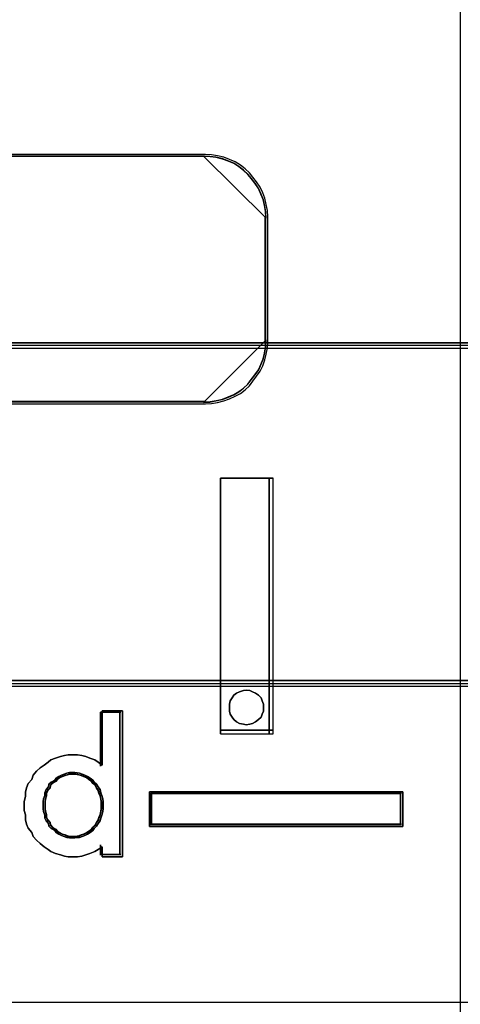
# Model space of a CAD drawing. Header units: millimetres. Extents: x -1290 to 1795, y -4192 to -1311.
# Tile 441 of 656: x 1432.93 to 1434.37, y -3629.4 to -3626.18. Entities that reach past the tile are written whole.
import ezdxf

# ---------------------------------------------------------------- set-up
doc = ezdxf.new("R2010")
doc.units = ezdxf.units.MM
doc.layers.add('30', color=7, linetype='Continuous')
doc.layers.add('45', color=7, linetype='Continuous')
doc.layers.add('Aparatura', color=7, linetype='Continuous', lineweight=13)

# ---------------------------------------------------------------- blocks, each defined once
blk = doc.blocks.new('*U187')
at = {"layer": '30', "color": 7}
for points in [[(764.797637, -112.643451), (117.203183, -112.643451), (117.203183, -114.16314), (117.203183, -135.233417), (117.203183, -136.712033), (764.797637, -136.712033), (764.797637, -135.233417), (764.797637, -114.16314), (764.797637, -112.643451)], [(117.203183, -136.624061), (764.797637, -136.624061), (117.203183, -136.624061)], [(764.797637, -136.624061), (117.203183, -136.624061), (117.203183, -138.120672), (117.203183, -139.700428), (117.203183, -142.236353), (764.797637, -142.236353), (764.797637, -139.700428), (764.797637, -138.120672), (764.797637, -136.624061)], [(764.754661, -136.667149), (117.246158, -136.667149), (117.246158, -138.14078), (117.246158, -139.696279), (117.246158, -142.193264), (764.754661, -142.193264), (764.754661, -139.696279), (764.754661, -138.14078), (764.754661, -136.667149)], [(117.203183, -142.14838), (764.797637, -142.14838), (117.203183, -142.14838)]]:
    blk.add_lwpolyline(points, close=True, dxfattribs=at)
blk = doc.blocks.new('*U255')
at = {"layer": '45', "color": 7}
for points in [[(189.641994, -83.67713), (207.63441, -83.67713), (207.63441, -166.628099), (189.641994, -166.628099), (189.641994, -83.67713)], [(203.709313, -143.178916), (203.709313, -138.997525), (203.709313, -143.178916)], [(203.709313, -138.997525), (204.572405, -138.997525), (203.709313, -138.997525)], [(203.709313, -143.178916), (204.572405, -143.178916), (204.572405, -138.997525), (203.709313, -138.997525), (203.709313, -143.178916)], [(204.509732, -143.178916), (204.509732, -138.997525), (204.509732, -143.178916)], [(204.414828, -142.745337), (204.414828, -142.692729), (204.39511, -142.640121), (204.375391, -142.587513), (204.335955, -142.548056), (204.283373, -142.515176), (204.237364, -142.488872), (204.191355, -142.469144), (204.1322, -142.462568), (204.086191, -142.469144), (204.020464, -142.488872), (203.974455, -142.515176), (203.928446, -142.548056), (203.902155, -142.587513), (203.869291, -142.640121), (203.856146, -142.692729), (203.856146, -142.745337), (203.856146, -142.804521), (203.869291, -142.85713), (203.902155, -142.903162), (203.928446, -142.942618), (203.974455, -142.982074), (204.020464, -143.008378), (204.086191, -143.02153), (204.1322, -143.028106), (204.191355, -143.02153), (204.237364, -143.008378), (204.283373, -142.982074), (204.335955, -142.942618), (204.375391, -142.903162), (204.39511, -142.85713), (204.414828, -142.804521), (204.414828, -142.745337)], [(204.1322, -142.462568), (204.191355, -142.469144), (204.237364, -142.488872), (204.283373, -142.515176), (204.335955, -142.548056), (204.375391, -142.587513), (204.39511, -142.640121), (204.414828, -142.692729), (204.414828, -142.745337), (204.414828, -142.804521), (204.39511, -142.85713), (204.375391, -142.903162), (204.335955, -142.942618), (204.283373, -142.982074), (204.237364, -143.008378), (204.191355, -143.02153), (204.1322, -143.028106), (204.086191, -143.02153), (204.020464, -143.008378), (203.974455, -142.982074), (203.928446, -142.942618), (203.902155, -142.903162), (203.869291, -142.85713), (203.856146, -142.804521), (203.856146, -142.745337), (203.856146, -142.692729), (203.869291, -142.640121), (203.902155, -142.587513), (203.928446, -142.548056), (203.974455, -142.515176), (204.020464, -142.488872), (204.086191, -142.469144), (204.1322, -142.462568)], [(202.104894, -142.800096), (202.104894, -145.187923), (201.776717, -145.187923), (201.776717, -145.025935), (201.709866, -145.067932), (201.65517, -145.103929), (201.570087, -145.133927), (201.509314, -145.157925), (201.442463, -145.175924), (201.369535, -145.187923), (201.284452, -145.187923), (201.217601, -145.187923), (201.156828, -145.175924), (201.089977, -145.157925), (201.010972, -145.133927), (200.931966, -145.103929), (200.889425, -145.067932), (200.822574, -145.025935), (200.7618, -144.971939), (200.701027, -144.917942), (200.646331, -144.857947), (200.622021, -144.791952), (200.561248, -144.719957), (200.536939, -144.653962), (200.518707, -144.581967), (200.518707, -144.503972), (200.500475, -144.431978), (200.500475, -144.353983), (200.500475, -144.281988), (200.518707, -144.203994), (200.518707, -144.131999), (200.536939, -144.060004), (200.561248, -143.98801), (200.622021, -143.922014), (200.646331, -143.856019), (200.701027, -143.790024), (200.7618, -143.736028), (200.822574, -143.688031), (200.889425, -143.640035), (200.931966, -143.604037), (201.010972, -143.57404), (201.089977, -143.550041), (201.156828, -143.532043), (201.217601, -143.520044), (201.284452, -143.520044), (201.369535, -143.520044), (201.442463, -143.532043), (201.509314, -143.550041), (201.570087, -143.57404), (201.65517, -143.604037), (201.709866, -143.640035), (201.776717, -143.688031), (201.776717, -142.800096), (202.104894, -142.800096)], [(200.646331, -143.856019), (200.622021, -143.922014), (200.561248, -143.98801), (200.536939, -144.060004), (200.518707, -144.131999), (200.518707, -144.203994), (200.500475, -144.281988), (200.500475, -144.353983), (200.500475, -144.431978), (200.518707, -144.503972), (200.518707, -144.581967), (200.536939, -144.653962), (200.561248, -144.719957), (200.622021, -144.791952), (200.646331, -144.857947), (200.701027, -144.917942), (200.7618, -144.971939), (200.822574, -145.025935), (200.889425, -145.067932), (200.931966, -145.103929), (201.010972, -145.133927), (201.089977, -145.157925), (201.156828, -145.175924), (201.217601, -145.187923), (201.284452, -145.187923), (201.369535, -145.187923), (201.442463, -145.175924), (201.509314, -145.157925), (201.570087, -145.133927), (201.65517, -145.103929), (201.709866, -145.067932), (201.776717, -145.025935), (201.776717, -145.187923), (202.104894, -145.187923), (202.104894, -142.800096), (201.776717, -142.800096), (201.776717, -143.688031), (201.709866, -143.640035), (201.65517, -143.604037), (201.570087, -143.57404), (201.509314, -143.550041), (201.442463, -143.532043), (201.369535, -143.520044), (201.284452, -143.520044), (201.217601, -143.520044), (201.156828, -143.532043), (201.089977, -143.550041), (201.010972, -143.57404), (200.931966, -143.604037), (200.889425, -143.640035), (200.822574, -143.688031), (200.7618, -143.736028), (200.701027, -143.790024), (200.646331, -143.856019)], [(201.748555, -142.823435), (201.748555, -143.704956), (201.748555, -142.823435)], [(201.748555, -142.823435), (202.081615, -142.823435), (201.748555, -142.823435)], [(202.063709, -142.823435), (202.063709, -145.164583), (202.063709, -142.823435)], [(203.709313, -143.116079), (204.572405, -143.116079), (203.709313, -143.116079)], [(201.78974, -144.345002), (201.78974, -144.289106), (201.783501, -144.23942), (201.771024, -144.183524), (201.752307, -144.140049), (201.73983, -144.090364), (201.708636, -144.046889), (201.683681, -144.003414), (201.646249, -143.96615), (201.621294, -143.935096), (201.577623, -143.904043), (201.533951, -143.87299), (201.49028, -143.854357), (201.446609, -143.835725), (201.402938, -143.823304), (201.328073, -143.810883), (201.284401, -143.810883), (201.24073, -143.810883), (201.197059, -143.823304), (201.153388, -143.835725), (201.109716, -143.854357), (201.066045, -143.87299), (201.022374, -143.904043), (200.997419, -143.935096), (200.94127, -143.96615), (200.903838, -144.003414), (200.897599, -144.046889), (200.860166, -144.090364), (200.835211, -144.140049), (200.835211, -144.183524), (200.816495, -144.23942), (200.810256, -144.289106), (200.810256, -144.345002), (200.810256, -144.400898), (200.816495, -144.450584), (200.835211, -144.50648), (200.835211, -144.556165), (200.860166, -144.59964), (200.897599, -144.643115), (200.903838, -144.68659), (200.94127, -144.723854), (200.997419, -144.761118), (201.022374, -144.792172), (201.066045, -144.817014), (201.109716, -144.841857), (201.153388, -144.854278), (201.197059, -144.872911), (201.24073, -144.879121), (201.284401, -144.879121), (201.328073, -144.879121), (201.402938, -144.872911), (201.446609, -144.854278), (201.49028, -144.841857), (201.533951, -144.817014), (201.577623, -144.792172), (201.621294, -144.761118), (201.646249, -144.723854), (201.683681, -144.68659), (201.708636, -144.643115), (201.73983, -144.59964), (201.752307, -144.556165), (201.771024, -144.50648), (201.783501, -144.450584), (201.78974, -144.400898), (201.78974, -144.345002)], [(201.284401, -143.810883), (201.328073, -143.810883), (201.402938, -143.823304), (201.446609, -143.835725), (201.49028, -143.854357), (201.533951, -143.87299), (201.577623, -143.904043), (201.621294, -143.935096), (201.646249, -143.96615), (201.683681, -144.003414), (201.708636, -144.046889), (201.73983, -144.090364), (201.752307, -144.140049), (201.771024, -144.183524), (201.783501, -144.23942), (201.78974, -144.289106), (201.78974, -144.345002), (201.78974, -144.400898), (201.783501, -144.450584), (201.771024, -144.50648), (201.752307, -144.556165), (201.73983, -144.59964), (201.708636, -144.643115), (201.683681, -144.68659), (201.646249, -144.723854), (201.621294, -144.761118), (201.577623, -144.792172), (201.533951, -144.817014), (201.49028, -144.841857), (201.446609, -144.854278), (201.402938, -144.872911), (201.328073, -144.879121), (201.284401, -144.879121), (201.24073, -144.879121), (201.197059, -144.872911), (201.153388, -144.854278), (201.109716, -144.841857), (201.066045, -144.817014), (201.022374, -144.792172), (200.997419, -144.761118), (200.94127, -144.723854), (200.903838, -144.68659), (200.897599, -144.643115), (200.860166, -144.59964), (200.835211, -144.556165), (200.835211, -144.50648), (200.816495, -144.450584), (200.810256, -144.400898), (200.810256, -144.345002), (200.810256, -144.289106), (200.816495, -144.23942), (200.835211, -144.183524), (200.835211, -144.140049), (200.860166, -144.090364), (200.897599, -144.046889), (200.903838, -144.003414), (200.94127, -143.96615), (200.997419, -143.935096), (201.022374, -143.904043), (201.066045, -143.87299), (201.109716, -143.854357), (201.153388, -143.835725), (201.197059, -143.823304), (201.24073, -143.810883), (201.284401, -143.810883)], [(201.533951, -143.87299), (201.577623, -143.904043), (201.621294, -143.935096), (201.646249, -143.96615), (201.683681, -144.003414), (201.708636, -144.046889), (201.73983, -144.090364), (201.752307, -144.140049), (201.771024, -144.183524), (201.783501, -144.23942), (201.78974, -144.289106), (201.78974, -144.345002), (201.78974, -144.400898), (201.783501, -144.450584), (201.771024, -144.50648), (201.752307, -144.556165), (201.73983, -144.59964), (201.708636, -144.643115), (201.683681, -144.68659), (201.646249, -144.723854), (201.621294, -144.761118), (201.577623, -144.792172), (201.533951, -144.817014), (201.49028, -144.841857), (201.446609, -144.854278), (201.402938, -144.872911), (201.328073, -144.879121), (201.284401, -144.879121), (201.24073, -144.879121), (201.197059, -144.872911), (201.153388, -144.854278), (201.109716, -144.841857), (201.066045, -144.817014), (201.022374, -144.792172), (200.997419, -144.761118), (200.94127, -144.723854), (200.903838, -144.68659), (200.897599, -144.643115), (200.860166, -144.59964), (200.835211, -144.556165), (200.835211, -144.50648), (200.816495, -144.450584), (200.810256, -144.400898), (200.810256, -144.345002), (200.810256, -144.289106), (200.816495, -144.23942), (200.835211, -144.183524), (200.835211, -144.140049), (200.860166, -144.090364), (200.897599, -144.046889), (200.903838, -144.003414), (200.94127, -143.96615), (200.997419, -143.935096), (201.022374, -143.904043), (201.066045, -143.87299), (201.109716, -143.854357), (201.153388, -143.835725), (201.197059, -143.823304), (201.24073, -143.810883), (201.284401, -143.810883), (201.328073, -143.810883), (201.402938, -143.823304), (201.446609, -143.835725), (201.49028, -143.854357), (201.533951, -143.87299)], [(201.285143, -144.855782), (201.326738, -144.855782), (201.398045, -144.849842), (201.43964, -144.832024), (201.481236, -144.820146), (201.522831, -144.796389), (201.564426, -144.772631), (201.606022, -144.742935), (201.629791, -144.707299), (201.665444, -144.671663), (201.689213, -144.630088), (201.718924, -144.588513), (201.730808, -144.546938), (201.748635, -144.499424), (201.760519, -144.44597), (201.766462, -144.398456), (201.766462, -144.345002), (201.766462, -144.291548), (201.760519, -144.244034), (201.748635, -144.19058), (201.730808, -144.149005), (201.718924, -144.101491), (201.689213, -144.059916), (201.665444, -144.018341), (201.629791, -143.982705), (201.606022, -143.953008), (201.564426, -143.923312), (201.522831, -143.893615), (201.481236, -143.875797), (201.43964, -143.857979), (201.398045, -143.846101), (201.326738, -143.834222), (201.285143, -143.834222), (201.243547, -143.834222), (201.201952, -143.846101), (201.160356, -143.857979), (201.118761, -143.875797), (201.077165, -143.893615), (201.03557, -143.923312), (201.011801, -143.953008), (200.958321, -143.982705), (200.922668, -144.018341), (200.916726, -144.059916), (200.881072, -144.101491), (200.857304, -144.149005), (200.857304, -144.19058), (200.839477, -144.244034), (200.833535, -144.291548), (200.833535, -144.345002), (200.833535, -144.398456), (200.839477, -144.44597), (200.857304, -144.499424), (200.857304, -144.546938), (200.881072, -144.588513), (200.916726, -144.630088), (200.922668, -144.671663), (200.958321, -144.707299), (201.011801, -144.742935), (201.03557, -144.772631), (201.077165, -144.796389), (201.118761, -144.820146), (201.160356, -144.832024), (201.201952, -144.849842), (201.243547, -144.855782), (201.285143, -144.855782)], [(201.757508, -144.345002), (201.757508, -144.2923), (201.751669, -144.245453), (201.73999, -144.192751), (201.722471, -144.151761), (201.710792, -144.104914), (201.681594, -144.063924), (201.658236, -144.022933), (201.623198, -143.987799), (201.59984, -143.95852), (201.558963, -143.929241), (201.518086, -143.899962), (201.477209, -143.882394), (201.436333, -143.864827), (201.395456, -143.853115), (201.325381, -143.841404), (201.284504, -143.841404), (201.243627, -143.841404), (201.20275, -143.853115), (201.161873, -143.864827), (201.120996, -143.882394), (201.080119, -143.899962), (201.039242, -143.929241), (201.015884, -143.95852), (200.963328, -143.987799), (200.928291, -144.022933), (200.922451, -144.063924), (200.887414, -144.104914), (200.864056, -144.151761), (200.864056, -144.192751), (200.846537, -144.245453), (200.840697, -144.2923), (200.840697, -144.345002), (200.840697, -144.397704), (200.846537, -144.44455), (200.864056, -144.497253), (200.864056, -144.544099), (200.887414, -144.585089), (200.922451, -144.62608), (200.928291, -144.667071), (200.963328, -144.702205), (201.015884, -144.73734), (201.039242, -144.766619), (201.080119, -144.790042), (201.120996, -144.813465), (201.161873, -144.825177), (201.20275, -144.842744), (201.243627, -144.8486), (201.284504, -144.8486), (201.325381, -144.8486), (201.395456, -144.842744), (201.436333, -144.825177), (201.477209, -144.813465), (201.518086, -144.790042), (201.558963, -144.766619), (201.59984, -144.73734), (201.623198, -144.702205), (201.658236, -144.667071), (201.681594, -144.62608), (201.710792, -144.585089), (201.722471, -144.544099), (201.73999, -144.497253), (201.751669, -144.44455), (201.757508, -144.397704), (201.757508, -144.345002)], [(202.548974, -144.126866), (206.696111, -144.126866), (206.696111, -144.692404), (202.548974, -144.692404), (202.548974, -144.126866)], [(201.748555, -144.990433), (201.748555, -145.164583), (201.748555, -144.990433)], [(201.748555, -145.148425), (202.081615, -145.148425), (201.748555, -145.148425)]]:
    blk.add_lwpolyline(points, close=True, dxfattribs=at)
at = {"layer": '45', "color": 3}
for points in [[(203.45146, -133.729942), (193.411305, -133.729942), (203.45146, -133.729942)], [(204.461384, -134.746115), (204.455454, -134.645092), (204.437661, -134.544069), (204.413938, -134.443046), (204.378352, -134.353908), (204.336836, -134.26477), (204.277528, -134.175632), (204.218219, -134.098379), (204.15891, -134.027069), (204.08774, -133.961701), (204.010638, -133.902276), (203.927606, -133.848793), (203.832712, -133.807195), (203.737818, -133.77154), (203.636994, -133.74777), (203.536169, -133.735885), (203.435344, -133.729942), (204.461384, -134.746115)], [(204.445269, -136.755122), (204.445269, -134.728162), (204.445269, -136.755122)], [(203.435344, -137.758728), (203.536169, -137.752788), (203.636994, -137.73497), (203.737818, -137.711213), (203.832712, -137.675577), (203.927606, -137.634002), (204.010638, -137.586488), (204.08774, -137.527095), (204.15891, -137.461763), (204.218219, -137.384552), (204.277528, -137.307341), (204.336836, -137.224191), (204.378352, -137.135101), (204.413938, -137.040073), (204.437661, -136.945044), (204.455454, -136.844076), (204.461384, -136.737168), (203.435344, -137.758728)], [(203.45146, -137.742569), (193.411305, -137.742569), (203.45146, -137.742569)]]:
    blk.add_lwpolyline(points, close=True, dxfattribs=at)
for points in [[(199.473108, -137.782067), (203.464664, -137.782067), (203.564895, -137.776135), (203.665126, -137.758338), (203.765357, -137.734609), (203.859693, -137.699016), (203.954028, -137.65749), (204.036571, -137.610032), (204.113218, -137.550709), (204.18397, -137.485454), (204.242929, -137.408335), (204.301889, -137.331215), (204.360848, -137.248164), (204.40212, -137.15918), (204.437495, -137.064263), (204.461079, -136.969347), (204.478767, -136.868499), (204.484663, -136.761718), (204.484663, -134.72102), (204.478767, -134.620171), (204.461079, -134.519323), (204.437495, -134.418474), (204.40212, -134.32949), (204.360848, -134.240506), (204.301889, -134.151522), (204.242929, -134.074403), (204.18397, -134.003216), (204.113218, -133.937961), (204.036571, -133.878638), (203.954028, -133.825248), (203.859693, -133.783722), (203.765357, -133.748128), (203.665126, -133.724399), (203.564895, -133.712535), (203.464664, -133.706603), (199.473108, -133.706603)], [(199.492813, -137.751546), (203.444429, -137.751546), (203.543657, -137.745703), (203.642886, -137.728173), (203.742114, -137.704799), (203.835505, -137.669738), (203.928896, -137.628835), (204.010614, -137.582087), (204.086494, -137.523653), (204.156537, -137.459376), (204.214907, -137.383411), (204.273276, -137.307447), (204.331646, -137.225639), (204.372505, -137.137988), (204.407526, -137.044494), (204.430874, -136.950999), (204.448385, -136.851661), (204.454222, -136.74648), (204.454222, -134.736347), (204.448385, -134.637009), (204.430874, -134.537671), (204.407526, -134.438333), (204.372505, -134.350682), (204.331646, -134.263031), (204.273276, -134.175379), (204.214907, -134.099415), (204.156537, -134.029294), (204.086494, -133.965017), (204.010614, -133.906583), (203.928896, -133.853992), (203.835505, -133.813088), (203.742114, -133.778027), (203.642886, -133.754654), (203.543657, -133.742967), (203.444429, -133.737124), (199.492813, -133.737124)]]:
    blk.add_lwpolyline(points, dxfattribs=at)
at = {"layer": '45', "color": 1}
for points in [[(201.284401, -143.810883), (201.328073, -143.810883), (201.402938, -143.823304), (201.446609, -143.835725), (201.49028, -143.854357), (201.533951, -143.87299), (201.577623, -143.904043), (201.621294, -143.935096), (201.646249, -143.96615), (201.683681, -144.003414), (201.708636, -144.046889), (201.73983, -144.090364), (201.752307, -144.140049), (201.771024, -144.183524), (201.783501, -144.23942), (201.78974, -144.289106), (201.78974, -144.345002), (201.78974, -144.400898), (201.783501, -144.450584), (201.771024, -144.50648), (201.752307, -144.556165), (201.73983, -144.59964), (201.708636, -144.643115), (201.683681, -144.68659), (201.646249, -144.723854), (201.621294, -144.761118), (201.577623, -144.792172), (201.533951, -144.817014), (201.49028, -144.841857), (201.446609, -144.854278), (201.402938, -144.872911), (201.328073, -144.879121), (201.284401, -144.879121), (201.24073, -144.879121), (201.197059, -144.872911), (201.153388, -144.854278), (201.109716, -144.841857), (201.066045, -144.817014), (201.022374, -144.792172), (200.997419, -144.761118), (200.94127, -144.723854), (200.903838, -144.68659), (200.897599, -144.643115), (200.860166, -144.59964), (200.835211, -144.556165), (200.835211, -144.50648), (200.816495, -144.450584), (200.810256, -144.400898), (200.810256, -144.345002), (200.810256, -144.289106), (200.816495, -144.23942), (200.835211, -144.183524), (200.835211, -144.140049), (200.860166, -144.090364), (200.897599, -144.046889), (200.903838, -144.003414), (200.94127, -143.96615), (200.997419, -143.935096), (201.022374, -143.904043), (201.066045, -143.87299), (201.109716, -143.854357), (201.153388, -143.835725), (201.197059, -143.823304), (201.24073, -143.810883), (201.284401, -143.810883)], [(206.696111, -144.126866), (202.548974, -144.126866), (202.548974, -144.692404), (206.696111, -144.692404), (206.696111, -144.126866)], [(202.572252, -144.150205), (206.672833, -144.150205), (202.572252, -144.150205)], [(202.572252, -144.150205), (202.572252, -144.669064), (202.572252, -144.150205)], [(206.66567, -144.157387), (202.579415, -144.157387), (202.579415, -144.661883), (206.66567, -144.661883), (206.66567, -144.157387)], [(206.656717, -144.669064), (206.656717, -144.150205), (206.656717, -144.669064)], [(202.572252, -144.652906), (206.672833, -144.652906), (202.572252, -144.652906)]]:
    blk.add_lwpolyline(points, close=True, dxfattribs=at)

msp = doc.modelspace()

# ---------------------------------------------------------------- linework, layer by layer
at = {"layer": 'Aparatura', "color": 7, "lineweight": 13}
msp.add_lwpolyline([(1542.0388, -3629.392), (1412.53, -3629.392), (1412.53, -3620.4181), (1542.0388, -3620.4181), (1542.0388, -3629.392)], close=True, dxfattribs=at)
msp.add_lwpolyline([(1412.53, -3629.3916), (1542.0388, -3629.3916)], dxfattribs=at)

# ---------------------------------------------------------------- block references
at = {"layer": 'Aparatura', "color": 7, "lineweight": 13, "xscale": 0.2, "yscale": 0.2, "zscale": 0.2}
for name, p in [('*U255', (1392.845, -3599.8783)), ('*U187', (1388.9844, -3599.9102))]:
    msp.add_blockref(name, p, dxfattribs=at)

doc.saveas('drawing.dxf')
